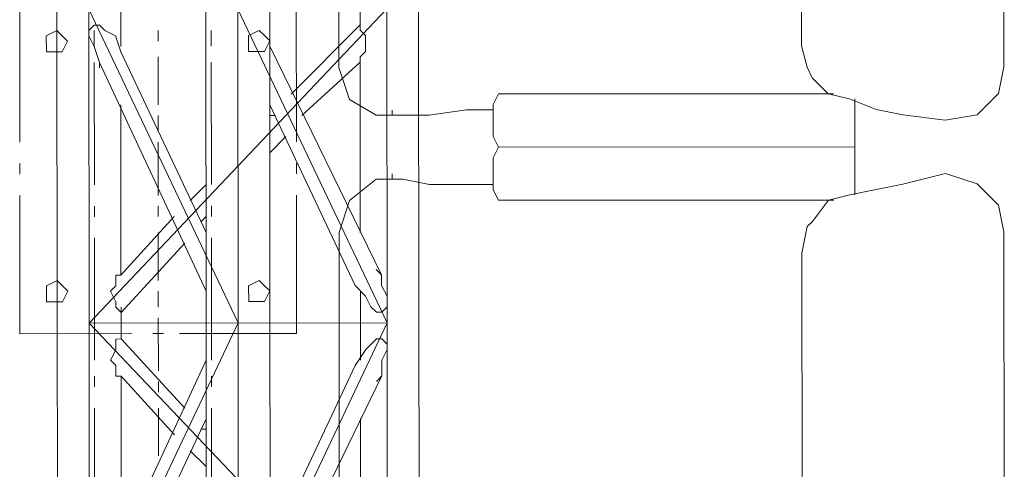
# Model space of a CAD drawing. Header units: inches. Extents: x -5850 to 5646, y 8947 to 13007.
# Tile 285 of 548: x -3174 to -3096, y 10926 to 10962. Entities that reach past the tile are written whole.
import ezdxf

# ---------------------------------------------------------------- set-up
doc = ezdxf.new("R2010")
doc.units = ezdxf.units.IN
doc.header["$MEASUREMENT"] = 0
doc.layers.add('at_Entity', color=7, linetype='Continuous')

msp = doc.modelspace()

# ---------------------------------------------------------------- linework, layer by layer
at = {"layer": 'at_Entity', "color": 7, "lineweight": 20}
for p, q in [((-3148.484, 10957.718), (-3148.516, 10992.777)), ((-3095.687, 10957.765), (-3095.718, 10992.824)), ((-3111.737, 10959.44), (-3111.765, 10991.12)), ((-3173.824, 10951.784), (-3173.834, 10962.764)), ((-3170.878, 10962.348), (-3170.855, 10937.422)), ((-3168.318, 10937.424), (-3168.34, 10962.351)), ((-3168.34, 10962.351), (-3156.491, 10937.435)), ((-3144.685, 10962.372), (-3168.318, 10937.424)), ((-3165.806, 10959.392), (-3165.809, 10962.353)), ((-3159.05, 10962.359), (-3159.028, 10937.432)), ((-3156.513, 10962.361), (-3144.663, 10937.445)), ((-3156.491, 10937.435), (-3156.513, 10962.361)), ((-3153.959, 10937.437), (-3153.981, 10962.364)), ((-3151.868, 10962.784), (-3151.858, 10951.804)), ((-3146.799, 10962.37), (-3146.798, 10961.099)), ((-3144.663, 10937.445), (-3144.685, 10962.372)), ((-3142.131, 10937.448), (-3142.154, 10962.374)), ((-3170.876, 10960.653), (-3171.718, 10960.234)), ((-3170.452, 10960.235), (-3170.876, 10960.653)), ((-3168.339, 10960.655), (-3167.915, 10961.08)), ((-3168.339, 10960.655), (-3167.915, 10961.08)), ((-3168.339, 10960.237), (-3168.339, 10960.655)), ((-3168.339, 10960.237), (-3168.339, 10960.655)), ((-3167.915, 10961.08), (-3167.497, 10961.08)), ((-3167.915, 10961.08), (-3167.497, 10961.08)), ((-3167.914, 10959.39), (-3167.915, 10960.656)), ((-3167.497, 10961.08), (-3167.073, 10960.657)), ((-3167.497, 10961.08), (-3167.073, 10960.657)), ((-3167.073, 10960.657), (-3166.225, 10960.239)), ((-3167.073, 10960.657), (-3166.225, 10960.239)), ((-3158.624, 10959.398), (-3158.625, 10960.664)), ((-3154.822, 10960.668), (-3155.669, 10960.249)), ((-3154.403, 10960.25), (-3154.822, 10960.668)), ((-3146.798, 10961.099), (-3152.285, 10955.601)), ((-3152.285, 10955.601), (-3146.798, 10961.099)), ((-3146.797, 10960.675), (-3146.798, 10961.099)), ((-3146.798, 10961.099), (-3146.797, 10960.675)), ((-3146.379, 10960.257), (-3146.797, 10960.675)), ((-3146.797, 10960.675), (-3146.379, 10960.257)), ((-3171.718, 10960.234), (-3171.717, 10958.963)), ((-3170.028, 10959.812), (-3170.452, 10960.235)), ((-3167.914, 10959.39), (-3168.339, 10960.237)), ((-3167.914, 10959.39), (-3168.339, 10960.237)), ((-3166.225, 10960.239), (-3165.806, 10958.968)), ((-3166.225, 10960.239), (-3165.806, 10958.968)), ((-3155.669, 10960.249), (-3155.668, 10958.977)), ((-3153.979, 10959.826), (-3154.403, 10960.25)), ((-3154.402, 10958.978), (-3153.979, 10959.826)), ((-3146.377, 10958.985), (-3146.379, 10960.257)), ((-3146.379, 10960.257), (-3146.377, 10958.985)), ((-3170.451, 10958.964), (-3170.028, 10959.812)), ((-3167.495, 10958.125), (-3167.914, 10959.39)), ((-3167.495, 10958.125), (-3167.914, 10959.39)), ((-3145.09, 10941.248), (-3153.978, 10959.402)), ((-3111.312, 10957.751), (-3111.737, 10959.44)), ((-3171.717, 10958.963), (-3170.451, 10958.964)), ((-3165.806, 10958.968), (-3159.034, 10944.615)), ((-3159.034, 10944.615), (-3165.806, 10958.968)), ((-3155.668, 10958.977), (-3154.402, 10958.978)), ((-3146.795, 10958.567), (-3146.377, 10958.985)), ((-3146.377, 10958.985), (-3146.795, 10958.567)), ((-3146.795, 10958.143), (-3146.795, 10958.567)), ((-3146.795, 10958.143), (-3146.795, 10958.567)), ((-3146.795, 10958.567), (-3146.795, 10958.143)), ((-3167.904, 10948.41), (-3167.913, 10958.124)), ((-3159.03, 10939.97), (-3167.495, 10958.125)), ((-3167.494, 10957.701), (-3167.495, 10958.125)), ((-3167.494, 10957.701), (-3167.495, 10958.125)), ((-3158.614, 10948.418), (-3158.623, 10958.132)), ((-3146.795, 10958.143), (-3151.436, 10953.918)), ((-3147.64, 10955.187), (-3148.484, 10957.718)), ((-3146.795, 10958.143), (-3146.783, 10944.626)), ((-3110.893, 10956.909), (-3111.312, 10957.751)), ((-3096.109, 10955.651), (-3095.687, 10957.765)), ((-3109.62, 10955.639), (-3110.893, 10956.909)), ((-3145.525, 10953.923), (-3147.64, 10955.187)), ((-3135.813, 10955.616), (-3136.236, 10954.773)), ((-3135.813, 10955.616), (-3109.202, 10955.639)), ((-3107.93, 10955.222), (-3109.62, 10955.639)), ((-3105.822, 10954.376), (-3107.93, 10955.222)), ((-3107.512, 10954.799), (-3107.512, 10955.223)), ((-3097.797, 10953.965), (-3096.109, 10955.651)), ((-3165.79, 10941.23), (-3165.802, 10954.747)), ((-3147.203, 10940.398), (-3153.974, 10954.757)), ((-3153.974, 10954.757), (-3147.203, 10940.398)), ((-3141.304, 10953.927), (-3138.343, 10954.347)), ((-3138.343, 10954.347), (-3136.235, 10954.349)), ((-3136.236, 10954.773), (-3136.233, 10952.241)), ((-3107.512, 10954.799), (-3107.509, 10952.267)), ((-3103.708, 10953.96), (-3105.822, 10954.376)), ((-3153.55, 10953.916), (-3153.974, 10953.915)), ((-3144.678, 10953.924), (-3145.525, 10953.923)), ((-3144.678, 10953.924), (-3143.412, 10953.925)), ((-3144.259, 10953.924), (-3144.26, 10954.342)), ((-3143.412, 10953.925), (-3141.304, 10953.927)), ((-3100.328, 10953.539), (-3103.708, 10953.96)), ((-3100.328, 10953.539), (-3097.797, 10953.965)), ((-3152.706, 10952.227), (-3153.971, 10950.954)), ((-3136.233, 10952.241), (-3135.809, 10951.394)), ((-3107.509, 10952.267), (-3107.509, 10951.419)), ((-3135.809, 10951.394), (-3136.232, 10950.546)), ((-3135.809, 10951.394), (-3107.509, 10951.419)), ((-3135.809, 10951.394), (-3107.509, 10951.419)), ((-3107.509, 10951.419), (-3107.506, 10948.04)), ((-3136.232, 10950.546), (-3136.23, 10948.015)), ((-3173.821, 10949.247), (-3173.822, 10950.094)), ((-3151.857, 10950.114), (-3151.856, 10949.266)), ((-3144.255, 10948.855), (-3144.255, 10949.273)), ((-3100.324, 10949.312), (-3103.703, 10948.467)), ((-3097.792, 10948.473), (-3100.324, 10949.312)), ((-3160.302, 10947.151), (-3159.038, 10948.418)), ((-3147.633, 10947.162), (-3145.521, 10948.854)), ((-3144.673, 10948.855), (-3145.521, 10948.854)), ((-3144.673, 10948.855), (-3143.407, 10948.856)), ((-3143.407, 10948.856), (-3141.299, 10948.434)), ((-3141.299, 10948.434), (-3136.23, 10948.438)), ((-3103.703, 10948.467), (-3105.816, 10948.042)), ((-3096.101, 10946.785), (-3097.792, 10948.473)), ((-3173.81, 10936.577), (-3173.82, 10947.557)), ((-3151.854, 10947.577), (-3151.845, 10936.597)), ((-3136.23, 10948.015), (-3135.805, 10947.173)), ((-3107.923, 10947.616), (-3109.613, 10947.196)), ((-3107.923, 10947.616), (-3105.816, 10948.042)), ((-3107.506, 10948.04), (-3107.505, 10947.616)), ((-3167.902, 10945.873), (-3167.903, 10946.72)), ((-3158.612, 10945.881), (-3158.612, 10946.729)), ((-3148.473, 10944.624), (-3147.633, 10947.162)), ((-3135.805, 10947.173), (-3109.194, 10947.197)), ((-3110.883, 10945.5), (-3109.613, 10947.196)), ((-3095.675, 10944.671), (-3096.101, 10946.785)), ((-3165.79, 10941.23), (-3161.567, 10945.878)), ((-3159.035, 10945.881), (-3159.459, 10945.457)), ((-3111.722, 10942.967), (-3111.3, 10945.081)), ((-3110.883, 10945.5), (-3111.3, 10945.081)), ((-3167.892, 10934.469), (-3167.9, 10944.183)), ((-3158.601, 10934.477), (-3158.61, 10944.191)), ((-3148.442, 10909.989), (-3148.473, 10944.624)), ((-3095.644, 10910.036), (-3095.675, 10944.671)), ((-3165.787, 10938.274), (-3160.723, 10943.771)), ((-3111.694, 10911.288), (-3111.722, 10942.967)), ((-3165.79, 10941.23), (-3166.208, 10941.229)), ((-3166.208, 10941.229), (-3165.79, 10941.23)), ((-3166.208, 10941.229), (-3166.207, 10940.382)), ((-3166.207, 10940.382), (-3166.208, 10941.229)), ((-3165.79, 10941.23), (-3165.79, 10941.653)), ((-3145.514, 10941.671), (-3145.09, 10941.248)), ((-3145.514, 10941.671), (-3145.09, 10941.248)), ((-3145.09, 10941.248), (-3145.089, 10940.4)), ((-3145.09, 10941.248), (-3145.089, 10940.4)), ((-3170.858, 10940.801), (-3171.7, 10940.377)), ((-3171.7, 10940.377), (-3171.699, 10939.116)), ((-3170.434, 10940.378), (-3170.858, 10940.801)), ((-3170.01, 10939.96), (-3170.434, 10940.378)), ((-3166.207, 10940.382), (-3166.631, 10939.963)), ((-3166.631, 10939.963), (-3166.207, 10940.382)), ((-3154.804, 10940.816), (-3155.651, 10940.391)), ((-3155.651, 10940.391), (-3155.65, 10939.131)), ((-3154.385, 10940.392), (-3154.804, 10940.816)), ((-3153.961, 10939.974), (-3154.385, 10940.392)), ((-3146.36, 10939.557), (-3147.203, 10940.398)), ((-3146.36, 10939.557), (-3147.203, 10940.398)), ((-3145.089, 10940.4), (-3144.665, 10939.559)), ((-3145.089, 10940.4), (-3144.665, 10939.559)), ((-3170.433, 10939.117), (-3170.01, 10939.96)), ((-3166.631, 10939.963), (-3166.206, 10939.121)), ((-3166.206, 10939.121), (-3166.631, 10939.963)), ((-3154.384, 10939.132), (-3153.961, 10939.974)), ((-3146.779, 10939.981), (-3146.776, 10937.443)), ((-3145.936, 10938.716), (-3146.36, 10939.557)), ((-3145.936, 10938.716), (-3146.36, 10939.557)), ((-3144.665, 10939.559), (-3144.664, 10938.717)), ((-3144.665, 10939.559), (-3144.664, 10938.717)), ((-3171.699, 10939.116), (-3170.433, 10939.117)), ((-3166.206, 10939.121), (-3166.206, 10938.697)), ((-3166.206, 10938.697), (-3166.206, 10939.121)), ((-3155.65, 10939.131), (-3154.384, 10939.132)), ((-3145.511, 10938.292), (-3145.936, 10938.716)), ((-3145.511, 10938.292), (-3145.936, 10938.716)), ((-3144.664, 10938.717), (-3145.088, 10938.292)), ((-3144.664, 10938.717), (-3145.088, 10938.292)), ((-3166.206, 10938.697), (-3165.787, 10938.274)), ((-3165.787, 10938.274), (-3166.206, 10938.697)), ((-3165.787, 10938.274), (-3165.788, 10938.698)), ((-3165.786, 10937.426), (-3165.787, 10938.274)), ((-3145.088, 10938.292), (-3145.511, 10938.292)), ((-3145.088, 10938.292), (-3145.511, 10938.292)), ((-3170.855, 10937.422), (-3170.833, 10912.501)), ((-3144.663, 10937.445), (-3168.318, 10937.424)), ((-3168.296, 10912.503), (-3168.318, 10937.424)), ((-3168.318, 10937.424), (-3144.641, 10912.524)), ((-3156.491, 10937.435), (-3168.296, 10912.503)), ((-3165.785, 10936.161), (-3165.786, 10937.426)), ((-3159.028, 10937.432), (-3159.006, 10912.511)), ((-3156.468, 10912.514), (-3156.491, 10937.435)), ((-3144.663, 10937.445), (-3156.468, 10912.514)), ((-3153.937, 10912.516), (-3153.959, 10937.437)), ((-3146.776, 10937.443), (-3146.774, 10934.488)), ((-3144.641, 10912.524), (-3144.663, 10937.445)), ((-3142.109, 10912.527), (-3142.131, 10937.448)), ((-3164.938, 10936.585), (-3173.81, 10936.577)), ((-3162.406, 10936.587), (-3163.248, 10936.587)), ((-3151.845, 10936.597), (-3161.141, 10936.588)), ((-3166.204, 10936.16), (-3165.785, 10936.161)), ((-3166.203, 10935.313), (-3166.204, 10936.16)), ((-3165.785, 10936.161), (-3160.711, 10930.672)), ((-3145.933, 10935.754), (-3146.356, 10935.33)), ((-3145.509, 10936.179), (-3145.933, 10935.754)), ((-3145.086, 10936.179), (-3145.509, 10936.179)), ((-3144.661, 10935.756), (-3145.086, 10936.179)), ((-3144.661, 10935.332), (-3144.661, 10935.756)), ((-3166.626, 10934.47), (-3166.203, 10935.313)), ((-3146.356, 10935.33), (-3147.197, 10934.069)), ((-3145.084, 10934.489), (-3144.661, 10935.332)), ((-3159.025, 10934.477), (-3167.457, 10916.307)), ((-3166.202, 10934.052), (-3166.626, 10934.47)), ((-3166.201, 10933.205), (-3166.202, 10934.052)), ((-3153.943, 10919.698), (-3147.197, 10934.069)), ((-3145.083, 10933.224), (-3145.084, 10934.489)), ((-3167.89, 10932.356), (-3167.891, 10933.203)), ((-3165.783, 10933.205), (-3166.201, 10933.205)), ((-3165.771, 10919.688), (-3165.783, 10933.205)), ((-3165.783, 10933.205), (-3161.552, 10928.564)), ((-3158.599, 10932.364), (-3158.6, 10933.211)), ((-3153.939, 10915.053), (-3145.083, 10933.224)), ((-3145.506, 10932.799), (-3145.083, 10933.224)), ((-3167.88, 10920.952), (-3167.888, 10930.666)), ((-3158.589, 10920.96), (-3158.598, 10930.674)), ((-3159.021, 10929.832), (-3165.767, 10915.461)), ((-3146.77, 10929.843), (-3146.758, 10916.325)), ((-3159.444, 10928.989), (-3159.02, 10928.99)), ((-3160.285, 10927.293), (-3159.018, 10926.029))]:
    msp.add_line(p, q, dxfattribs=at)
at = {"layer": 'at_Entity', "color": 3, "lineweight": 20}
for p, q in [((-3162.846, 10960.66), (-3162.845, 10959.818)), ((-3162.844, 10958.553), (-3162.841, 10954.749)), ((-3162.84, 10953.907), (-3162.839, 10952.636)), ((-3162.838, 10951.794), (-3162.834, 10947.567)), ((-3162.834, 10946.725), (-3162.833, 10945.877)), ((-3162.832, 10944.611), (-3162.828, 10940.808)), ((-3162.828, 10939.966), (-3162.827, 10938.7)), ((-3162.826, 10937.853), (-3162.822, 10933.631)), ((-3162.821, 10932.784), (-3162.82, 10931.942)), ((-3162.819, 10930.67), (-3162.816, 10926.873)), ((-3156.48, 10926.031), (-3156.478, 10923.499))]:
    msp.add_line(p, q, dxfattribs=at)

doc.saveas('drawing.dxf')
